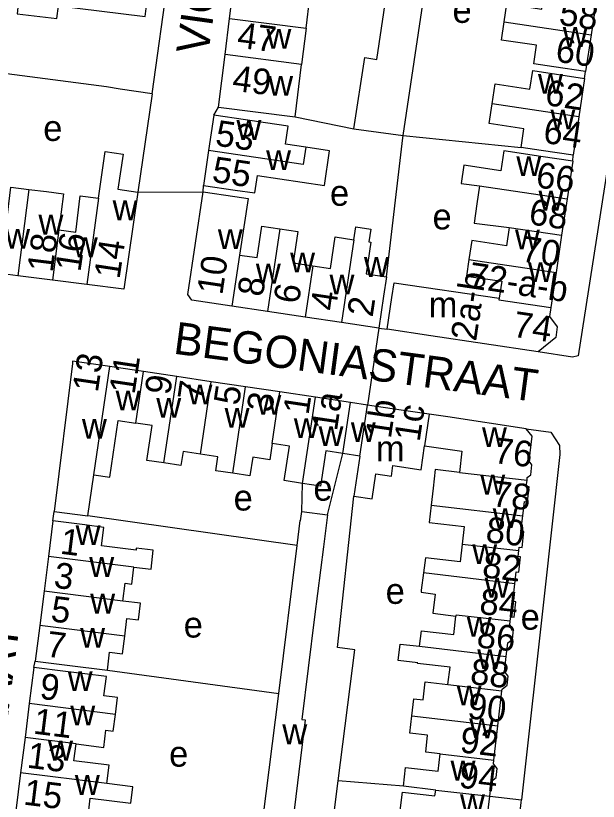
# Model space of a CAD drawing. Extents: x 161258 to 163262, y 380749 to 382054.
# Drawn here: x 162228.4 to 162318.8, y 381307.3 to 381429.2 of the extents above; entities that cross this region are included whole.
import ezdxf

# ---------------------------------------------------------------- set-up
doc = ezdxf.new("R2010")
doc.units = 0
for name, color, linetype in [('BLT_Basislijn', 7, 'Continuous'), ('BLT_Bebouwing', 7, 'Continuous'), ('BLT_Centroide', 7, 'Continuous'), ('BLT_Huisnummer', 7, 'Continuous'), ('BLT_Huisnummer_ tussenligend', 7, 'Continuous'), ('BLT_Huisnummer_reeks', 7, 'Continuous'), ('BLT_Onderdoorgang_en_onderverdeling', 7, 'Continuous'), ('BLT_Onderverdeling_panden', 7, 'Continuous'), ('BLT_Straatnaam', 7, 'Continuous'), ('BLT_Vlakafsluiter', 7, 'Continuous')]:
    doc.layers.add(name, color=color, linetype=linetype)

msp = doc.modelspace()

# ---------------------------------------------------------------- linework, layer by layer
at = {"layer": 'BLT_Basislijn'}
for p, q in [((162242.48, 381418.18), (162227.04, 381420.22)), ((162316.72, 381419.52), (162316.87, 381420.56)), ((162249.59, 381417.11), (162247.36, 381401.85)), ((162259.15, 381413.81), (162259.89, 381415.03)), ((162288.55, 381410.64), (162306.87, 381408.8)), ((162314.87, 381406.65), (162314.93, 381407.59)), ((162257.48, 381401.92), (162257.54, 381402.91)), ((162284.76, 381380.76), (162286.06, 381380.56)), ((162276.83, 381351.74), (162279.18, 381361.28)), ((162272.84, 381352.28), (162272.94, 381356.65)), ((162234.16, 381350.81), (162234.36, 381352.27)), ((162272.09, 381347), (162239.58, 381351.62)), ((162231.2, 381328.06), (162231.45, 381329.06)), ((162242.64, 381327.67), (162269.23, 381324.02)), ((162288.58, 381309.62), (162278.45, 381310.48)), ((162301.98, 381308.08), (162306.93, 381307.53))]:
    msp.add_line(p, q, dxfattribs=at)
for points in [[(162280.89, 381411.66), (162282.58, 381422.73), (162284.45, 381422.45), (162289.52, 381456.55)], [(162288.55, 381410.64), (162295.53, 381457.46)], [(162327.6, 381452.83), (162327.51, 381452.21), (162315.7, 381376.42), (162314.84, 381376.23), (162309.5, 381377.05)], [(162249.59, 381417.11), (162252.11, 381435.39), (162249.32, 381435.78)], [(162249.59, 381417.11), (162244.64, 381417.86), (162242.48, 381418.18)], [(162271.77, 381413.56), (162280.89, 381411.66)], [(162280.89, 381411.66), (162288.55, 381410.64)], [(162285.94, 381388.72), (162288.49, 381410.29), (162288.55, 381410.64)], [(162307.65, 381365.13), (162311.48, 381364.57), (162312.8, 381362.54), (162312.86, 381361.11), (162310.42, 381339.11), (162306.93, 381307.53)], [(162278.45, 381310.48), (162281.03, 381330.81), (162278.38, 381331.16), (162280.9, 381354.66)], [(162275.83, 381281.61), (162277.25, 381293.98), (162276.38, 381294.08), (162278.45, 381310.48)], [(162303.81, 381279.36), (162306.88, 381307.12), (162306.93, 381307.53)]]:
    msp.add_lwpolyline(points, dxfattribs=at)
at = {"layer": 'BLT_Bebouwing'}
for p, q in [((162261.6, 381428.83), (162262.32, 381434.83)), ((162273.47, 381427.3), (162274.22, 381433.3)), ((162318.57, 381431.88), (162317.72, 381426.25)), ((162260.91, 381423.21), (162261.6, 381428.83)), ((162273.47, 381427.3), (162272.77, 381421.69)), ((162317.72, 381426.25), (162316.87, 381420.56)), ((162259.89, 381415.03), (162260.91, 381423.21)), ((162271.77, 381413.56), (162272.77, 381421.69)), ((162316.72, 381419.52), (162315.82, 381413.55)), ((162259.89, 381415.03), (162271.77, 381413.56)), ((162259.15, 381413.81), (162258.34, 381408.3)), ((162315.82, 381413.55), (162314.93, 381407.59)), ((162258.34, 381408.3), (162257.54, 381402.91)), ((162314.87, 381406.65), (162313.99, 381400.79)), ((162247.36, 381401.85), (162245.18, 381386.78)), ((162313.99, 381400.79), (162313.15, 381395.16)), ((162313.15, 381395.16), (162312.28, 381389.38)), ((162228.74, 381388.85), (162223.1, 381389.56)), ((162312.28, 381389.38), (162311.46, 381383.93)), ((162234.14, 381388.17), (162228.74, 381388.85)), ((162239.45, 381387.5), (162234.14, 381388.17)), ((162245.18, 381386.78), (162239.45, 381387.5)), ((162267.49, 381383.33), (162261.98, 381384.15)), ((162273.34, 381382.46), (162267.49, 381383.33)), ((162278.99, 381381.62), (162273.34, 381382.46)), ((162284.76, 381380.76), (162278.99, 381381.62)), ((162292.87, 381379.54), (162286.06, 381380.56)), ((162309.5, 381377.05), (162292.87, 381379.54)), ((162243.02, 381374.77), (162237.23, 381375.63)), ((162243.69, 381374.67), (162243.02, 381374.77)), ((162248.24, 381373.99), (162243.69, 381374.67)), ((162253.4, 381373.22), (162248.24, 381373.99)), ((162258.75, 381372.42), (162253.4, 381373.22)), ((162264.1, 381371.62), (162258.75, 381372.42)), ((162269.43, 381370.83), (162264.1, 381371.62)), ((162274.93, 381370.01), (162269.43, 381370.83)), ((162280.37, 381369.2), (162274.93, 381370.01)), ((162283.01, 381368.81), (162280.37, 381369.2)), ((162288.26, 381368.03), (162283.01, 381368.81)), ((162292.57, 381367.38), (162288.26, 381368.03)), ((162295.47, 381366.95), (162292.57, 381367.38)), ((162307.65, 381365.13), (162295.47, 381366.95)), ((162281.83, 381360.89), (162279.18, 381361.28)), ((162281.83, 381360.89), (162280.9, 381354.66)), ((162239.58, 381351.62), (162240.52, 381357.97)), ((162234.36, 381352.27), (162239.58, 381351.62)), ((162272.84, 381352.28), (162276.83, 381351.74)), ((162234.16, 381350.81), (162233.47, 381345.3)), ((162269.23, 381324.02), (162272.09, 381347)), ((162233.47, 381345.3), (162232.8, 381339.9)), ((162232.8, 381339.9), (162232.14, 381334.59)), ((162232.14, 381334.59), (162231.45, 381329.06)), ((162231.2, 381328.06), (162230.5, 381322.45)), ((162266.41, 381301.37), (162269.23, 381324.02)), ((162303.26, 381319.01), (162303.88, 381324.43)), ((162230.5, 381322.45), (162229.85, 381317.19)), ((162302.65, 381313.68), (162303.26, 381319.01)), ((162229.85, 381317.19), (162229.16, 381311.71)), ((162229.16, 381311.71), (162228.43, 381305.82))]:
    msp.add_line(p, q, dxfattribs=at)
for points in [[(162237.99, 381430.4), (162248.5, 381429.13), (162249.32, 381435.78)], [(162304.24, 381428.27), (162304.66, 381431.08), (162310.06, 381430.27), (162310.48, 381433.09)], [(162228.85, 381431.53), (162228.61, 381429.53), (162234.78, 381428.79), (162235.03, 381430.76), (162237.99, 381430.4)], [(162316.87, 381420.56), (162311.93, 381421.3), (162308.81, 381421.77), (162309.24, 381424.65), (162303.81, 381425.47), (162304.24, 381428.27)], [(162302.36, 381415.57), (162302.82, 381418.65), (162308.22, 381417.84), (162308.66, 381420.73), (162316.72, 381419.52)], [(162306.87, 381408.8), (162307.3, 381411.69), (162301.9, 381412.5), (162302.36, 381415.57)], [(162273.42, 381408.81), (162270.28, 381409.29), (162270.7, 381412.11), (162267.16, 381412.63), (162264.1, 381413.08), (162259.15, 381413.81)], [(162241.24, 381400.92), (162242.29, 381408.16), (162245.08, 381407.74), (162244.26, 381402.31), (162247.36, 381401.85)], [(162257.54, 381402.91), (162262.49, 381402.18), (162265.55, 381401.73), (162265.95, 381404.44), (162276.33, 381402.91), (162277.12, 381408.26), (162273.42, 381408.81)], [(162314.87, 381406.65), (162309.93, 381407.39), (162304.19, 381408.25), (162303.73, 381405.17), (162297.98, 381406.03), (162297.56, 381403.21), (162300.42, 381402.82)], [(162314.93, 381407.59), (162309.99, 381408.33), (162306.87, 381408.8)], [(162300.42, 381402.82), (162300.01, 381400.04), (162299.56, 381397.04), (162305.03, 381396.38)], [(162224.09, 381397.41), (162226.97, 381397.05), (162227.67, 381402.62), (162230.43, 381402.28)], [(162230.43, 381402.28), (162233.19, 381401.93), (162235.83, 381401.6), (162235.12, 381395.99)], [(162261.98, 381384.15), (162255.77, 381385.07), (162255.1, 381385.97), (162257.48, 381401.92)], [(162257.48, 381401.92), (162262.42, 381401.18), (162264.47, 381400.87), (162263.16, 381392.09)], [(162235.12, 381395.99), (162237.72, 381395.66), (162238.42, 381401.27), (162241.24, 381400.92)], [(162263.16, 381392.09), (162265.89, 381391.69), (162266.62, 381396.59), (162269.41, 381396.18)], [(162269.41, 381396.18), (162272.2, 381395.76), (162271.47, 381390.87), (162274.52, 381390.42)], [(162280.9, 381394.47), (162281.2, 381396.47), (162283.52, 381396.12), (162283.22, 381394.12), (162283.55, 381394.07), (162282.82, 381389.19), (162285.94, 381388.72)], [(162305.03, 381396.38), (162304.61, 381393.53), (162299.21, 381394.34), (162298.77, 381391.41)], [(162274.52, 381390.42), (162277.26, 381390.01), (162277.98, 381394.9), (162280.9, 381394.47)], [(162298.77, 381391.41), (162298.39, 381388.83), (162303.85, 381388.01), (162303.45, 381385.38)], [(162285.94, 381388.72), (162285.49, 381385.7), (162284.76, 381380.76)], [(162286.06, 381380.56), (162286.79, 381385.51), (162287.13, 381387.78), (162303.45, 381385.38)], [(162311.46, 381383.93), (162311.26, 381382.57), (162312.48, 381380.92), (162312.23, 381379.28), (162309.5, 381377.05)], [(162237.23, 381375.63), (162237.22, 381375.23), (162234.36, 381352.27)], [(162240.52, 381357.97), (162243.02, 381357.6), (162244.32, 381366.41), (162247.05, 381366)], [(162251.41, 381359.81), (162248.76, 381360.2), (162249.57, 381365.62), (162247.05, 381366)], [(162307.78, 381357.15), (162307.82, 381357.56), (162308.36, 381357.99), (162308.54, 381359.54), (162308.11, 381360.08), (162308.56, 381363.99), (162307.65, 381365.13)], [(162268.24, 381362.84), (162267.86, 381360.28), (162265.19, 381360.7), (162264.76, 381357.82), (162262.11, 381358.22)], [(162272.94, 381356.65), (162270.1, 381357.07), (162270.9, 381362.44), (162268.24, 381362.84)], [(162257.07, 381361.17), (162254.38, 381361.57), (162254.05, 381359.41), (162251.41, 381359.81)], [(162279.18, 381361.28), (162276.53, 381361.68), (162275.72, 381356.23), (162272.94, 381356.65)], [(162286.97, 381359.41), (162291.33, 381358.76), (162291.88, 381362.46)], [(162291.88, 381362.46), (162294.77, 381362.04)], [(162294.77, 381362.04), (162297.65, 381361.63), (162297.29, 381358.35)], [(162262.11, 381358.22), (162259.45, 381358.61), (162259.77, 381360.77), (162257.07, 381361.17)], [(162280.9, 381354.66), (162283.73, 381354.24), (162284.31, 381358.15), (162286.73, 381357.78), (162286.97, 381359.41)], [(162297.29, 381358.35), (162293.53, 381358.78), (162293.2, 381355.92), (162292.89, 381353.25)], [(162307.12, 381351.62), (162307.37, 381353.82), (162307.83, 381353.77), (162308.1, 381356.12), (162307.66, 381356.18), (162307.78, 381357.15)], [(162292.89, 381353.25), (162292.59, 381350.58), (162298.01, 381349.96), (162297.69, 381347.22)], [(162276.83, 381351.74), (162276.19, 381346.8), (162274.79, 381335.93), (162272.81, 381320.01), (162273.33, 381319.95), (162270.2, 381294.03), (162265.58, 381294.64)], [(162272.09, 381347), (162272.57, 381350.86), (162272.63, 381350.85), (162272.84, 381352.28)], [(162306.51, 381346.21), (162306.57, 381346.72), (162307.01, 381346.67), (162307.29, 381349.15), (162306.84, 381349.2), (162307.12, 381351.62)], [(162246.75, 381343.65), (162249.44, 381343.31), (162249.72, 381346.29), (162247.12, 381346.61), (162247.08, 381346.28), (162241.72, 381346.95), (162242.07, 381349.82), (162239.12, 381350.19), (162234.16, 381350.81)], [(162297.69, 381347.22), (162297.38, 381344.48), (162292, 381345.1), (162291.7, 381342.74)], [(162305.89, 381341.05), (162306.1, 381342.89), (162306.51, 381342.85), (162306.78, 381345.23), (162306.4, 381345.27), (162306.51, 381346.21)], [(162245.04, 381338.38), (162245.38, 381341.14), (162246.42, 381341.01), (162246.75, 381343.65)], [(162291.7, 381342.74), (162291.36, 381340.08), (162291.32, 381339.74), (162293.54, 381339.46), (162293.17, 381336.48), (162296.75, 381336.03)], [(162305.18, 381335.25), (162305.26, 381335.91), (162305.76, 381335.85), (162306.03, 381338.28), (162305.58, 381338.33), (162305.89, 381341.05)], [(162245.33, 381332.95), (162245.67, 381335.69), (162247.46, 381335.47), (162247.78, 381338.03), (162245.04, 381338.38)], [(162291.11, 381331.36), (162291.38, 381333.75), (162296.43, 381333.18), (162296.75, 381336.03)], [(162304.55, 381329.78), (162304.79, 381331.89), (162305.51, 381332.47), (162305.68, 381333.94), (162305.12, 381334.66), (162305.18, 381335.25)], [(162242.64, 381327.67), (162242.98, 381330.45), (162244.99, 381330.2), (162245.33, 381332.95)], [(162295.51, 381325.41), (162295.83, 381328.13), (162290.8, 381328.7), (162290.81, 381328.78), (162287.76, 381329.13), (162288.06, 381331.71), (162291.11, 381331.36)], [(162303.88, 381324.43), (162303.91, 381324.7), (162304.69, 381325.33), (162304.85, 381326.72), (162304.28, 381327.44), (162304.55, 381329.78)], [(162231.45, 381329.06), (162236.41, 381328.44), (162242.64, 381327.67)], [(162243.89, 381320.78), (162244.21, 381323.4), (162242.11, 381323.67), (162242.48, 381326.65), (162239.16, 381327.07), (162236.16, 381327.44), (162231.2, 381328.06)], [(162289.9, 381320.54), (162290.2, 381323.21), (162291.65, 381323.05), (162291.97, 381325.82), (162295.51, 381325.41)], [(162237.77, 381316.21), (162242.07, 381315.66), (162242.4, 381318.31), (162243.56, 381318.17), (162243.89, 381320.78)], [(162294.3, 381314.68), (162292.05, 381314.94), (162292.35, 381317.54), (162289.59, 381317.86), (162289.9, 381320.54)], [(162242.53, 381310.05), (162242.89, 381312.89), (162237.44, 381313.57), (162237.77, 381316.21)], [(162288.58, 381309.62), (162288.93, 381312.55), (162293.99, 381311.98), (162294.3, 381314.68)], [(162301.98, 381308.08), (162302.25, 381310.4), (162302.99, 381310.99), (162303.15, 381312.39), (162302.58, 381313.1), (162302.65, 381313.68)], [(162236.37, 381304.83), (162236.45, 381305.38), (162239.63, 381304.98), (162239.98, 381307.8), (162246.28, 381307.02), (162246.6, 381309.54), (162242.53, 381310.05)], [(162292.83, 381302.81), (162293.11, 381305.3), (162288.11, 381305.87), (162288.45, 381308.7), (162293.49, 381308.13), (162293.61, 381309.04)], [(162293.61, 381309.04), (162288.58, 381309.62)], [(162301.29, 381301.84), (162301.3, 381301.99), (162301.95, 381302.51), (162302.12, 381303.99), (162301.59, 381304.66), (162301.98, 381308.08)]]:
    msp.add_lwpolyline(points, dxfattribs=at)
at = {"layer": 'BLT_Onderdoorgang_en_onderverdeling'}
for p, q in [((162279.18, 381361.28), (162280.37, 381369.2)), ((162281.83, 381360.89), (162283.01, 381368.81))]:
    msp.add_line(p, q, dxfattribs=at)
at = {"layer": 'BLT_Onderverdeling_panden'}
for p, q in [((162261.6, 381428.83), (162273.47, 381427.3)), ((162304.24, 381428.27), (162317.72, 381426.25)), ((162272.77, 381421.69), (162260.91, 381423.21)), ((162315.82, 381413.55), (162302.36, 381415.57)), ((162300.42, 381402.82), (162313.99, 381400.79)), ((162230.43, 381402.28), (162228.74, 381388.85)), ((162241.24, 381400.92), (162239.45, 381387.5)), ((162235.12, 381395.99), (162234.14, 381388.17)), ((162269.41, 381396.18), (162267.49, 381383.33)), ((162305.03, 381396.38), (162313.15, 381395.16)), ((162280.9, 381394.47), (162278.99, 381381.62)), ((162263.16, 381392.09), (162261.98, 381384.15)), ((162298.77, 381391.41), (162312.28, 381389.38)), ((162274.52, 381390.42), (162273.34, 381382.46)), ((162240.52, 381357.97), (162243.02, 381374.77)), ((162247.05, 381366), (162248.24, 381373.99)), ((162251.41, 381359.81), (162253.4, 381373.22)), ((162257.07, 381361.17), (162258.75, 381372.42)), ((162262.11, 381358.22), (162264.1, 381371.62)), ((162268.24, 381362.84), (162269.43, 381370.83)), ((162272.94, 381356.65), (162274.93, 381370.01)), ((162292.57, 381367.38), (162291.88, 381362.46)), ((162297.29, 381358.35), (162307.78, 381357.15)), ((162292.89, 381353.25), (162307.12, 381351.62)), ((162297.69, 381347.22), (162306.51, 381346.21)), ((162246.75, 381343.65), (162233.47, 381345.3)), ((162305.89, 381341.05), (162291.7, 381342.74)), ((162245.04, 381338.38), (162232.8, 381339.9)), ((162245.33, 381332.95), (162232.14, 381334.59)), ((162291.11, 381331.36), (162304.55, 381329.78)), ((162295.51, 381325.41), (162303.88, 381324.43)), ((162243.89, 381320.78), (162230.5, 381322.45)), ((162289.9, 381320.54), (162303.26, 381319.01)), ((162237.77, 381316.21), (162229.85, 381317.19)), ((162294.3, 381314.68), (162302.65, 381313.68)), ((162242.53, 381310.05), (162229.16, 381311.71)), ((162293.61, 381309.04), (162301.98, 381308.08))]:
    msp.add_line(p, q, dxfattribs=at)
for points in [[(162273.42, 381408.81), (162273.03, 381406.13), (162258.34, 381408.3)], [(162303.45, 381385.38), (162303.41, 381385.14), (162311.46, 381383.93)], [(162305.18, 381335.25), (162296.77, 381336.21), (162296.75, 381336.03)]]:
    msp.add_lwpolyline(points, dxfattribs=at)
at = {"layer": 'BLT_Vlakafsluiter'}
for p, q in [((162247.36, 381401.85), (162257.48, 381401.92)), ((162284.76, 381380.76), (162283.01, 381368.81))]:
    msp.add_line(p, q, dxfattribs=at)

# ---------------------------------------------------------------- texts
at = {"layer": 'BLT_Centroide'}
for s, p in [('e', (162296.21, 381428.13)), ('w', (162267.33, 381424.11)), ('w', (162313.33, 381424.41)), ('w', (162267.6, 381416.82)), ('w', (162309.48, 381417.12)), ('w', (162311.41, 381411.59)), ('e', (162232.68, 381409.8)), ('w', (162262.67, 381409.97)), ('w', (162267.28, 381405.28)), ('w', (162306.12, 381404.34)), ('e', (162277.19, 381399.74)), ('w', (162309.57, 381399)), ('w', (162243.45, 381397.5)), ('e', (162293.11, 381396.07)), ('w', (162231.94, 381395.27)), ('w', (162226.77, 381393.08)), ('w', (162259.78, 381393.02)), ('w', (162305.91, 381392.97)), ('w', (162237.28, 381391.75)), ('w', (162271, 381389.38)), ('w', (162282.47, 381388.69)), ('w', (162265.69, 381387.66)), ('w', (162307.94, 381387.88)), ('w', (162277.12, 381385.97)), ('m', (162292.52, 381382.41)), ('w', (162243.91, 381367.98)), ('w', (162255.08, 381368.92)), ('w', (162250.23, 381366.83)), ('w', (162265.77, 381367.3)), ('w', (162260.84, 381365.27)), ('w', (162238.69, 381363.56)), ('w', (162271.58, 381363.67)), ('w', (162275.42, 381362.45)), ('w', (162280.43, 381363.07)), ('w', (162300.79, 381362.28)), ('m', (162284.32, 381360.07)), ('w', (162300.52, 381354.91)), ('e', (162274.62, 381353.96)), ('e', (162262.23, 381352.43)), ('w', (162302.45, 381349.72)), ('w', (162237.71, 381347.06)), ('w', (162299.27, 381344.12)), ('w', (162239.82, 381342.12)), ('w', (162301.21, 381338.91)), ('e', (162285.83, 381337.94)), ('w', (162239.97, 381336.44)), ('e', (162306.79, 381333.93)), ('e', (162254.48, 381332.71)), ('w', (162298.42, 381332.84)), ('w', (162238.41, 381331.12)), ('w', (162300.06, 381327.81)), ('w', (162236.48, 381324.41)), ('w', (162296.86, 381322.19)), ('w', (162236.88, 381319.06)), ('w', (162298.81, 381317.09)), ('w', (162269.79, 381316.15)), ('w', (162233.43, 381313.62)), ('e', (162252.22, 381312.67)), ('w', (162295.91, 381310.51)), ('w', (162237.59, 381308.28)), ('w', (162297.38, 381305.28))]:
    msp.add_text(s, height=4, dxfattribs=at).set_placement(p)
at = {"layer": 'BLT_Huisnummer'}
for s, rotation, p in [('58', 351.4665, (162312.6, 381427.87)), ('49', 352.6616, (162261.9, 381417.63)), ('62', 351.4647, (162310.42, 381415.41)), ('55', 351.5248, (162258.74, 381403.47)), ('66', 351.4689, (162309, 381402.64)), ('18', 82.893, (162234.15, 381389.29)), ('70', 351.473, (162306.75, 381391.13)), ('14', 81.4398, (162244.51, 381388.26)), ('10', 81.537, (162260.47, 381385.78)), ('6', 81.5462, (162272.35, 381384.4)), ('2', 81.5362, (162283.8, 381382.35)), ('13', 81.5289, (162241.15, 381370.66)), ('9', 81.5269, (162252.36, 381370.24)), ('5', 81.5209, (162263.06, 381368.64)), ('1', 81.5248, (162273.85, 381367.17)), ('1a', 81.5248, (162278.26, 381364.65)), ('76', 353.4791, (162302.49, 381359.82)), ('80', 353.4793, (162301.24, 381347.53)), ('1', 352.902, (162235.18, 381345.74)), ('84', 353.4714, (162300.26, 381336.4)), ('5', 352.9049, (162233.72, 381335.24)), ('88', 353.4742, (162298.83, 381325.51)), ('9', 352.8992, (162232, 381323.23)), ('92', 353.4792, (162297.24, 381314.9)), ('13', 352.907, (162230.04, 381312.53))]:
    msp.add_text(s, height=4, rotation=rotation, dxfattribs=at).set_placement(p)
at = {"layer": 'BLT_Huisnummer_ tussenligend'}
for s, rotation, p in [('47', 352.6616, (162262.65, 381424.31)), ('60', 351.4665, (162312.05, 381422.14)), ('53', 351.6058, (162259.25, 381409.11)), ('64', 351.4647, (162310.14, 381409.54)), ('68', 351.4689, (162307.91, 381396.9)), ('16', 81.4398, (162238.44, 381389.37)), ('72-a-b', 351.473, (162298.53, 381387.06)), ('8', 81.5462, (162266.76, 381385.5)), ('4', 81.5362, (162278.07, 381383.3)), ('11', 81.5269, (162246.85, 381370.35)), ('7', 81.5209, (162257.46, 381369.31)), ('3', 81.5248, (162268.19, 381367.55)), ('78', 353.4791, (162302.23, 381353.13)), ('82', 353.4793, (162300.7, 381342.07)), ('3', 352.902, (162234.19, 381340.47)), ('86', 353.4714, (162299.85, 381331.21)), ('7', 352.9049, (162233.02, 381329.78)), ('90', 353.4742, (162298.41, 381320.19)), ('11', 352.8992, (162231.02, 381317.81)), ('94', 353.4792, (162297.09, 381309.44)), ('15', 352.907, (162229.49, 381306.8))]:
    msp.add_text(s, height=4, rotation=rotation, dxfattribs=at).set_placement(p)
at = {"layer": 'BLT_Huisnummer_reeks'}
for s, rotation, p in [('2a-b', 81.5386, (162299.87, 381378.61)), ('74', 351.4955, (162305.44, 381379.44)), ('1b', 81.5275, (162286.63, 381363.49)), ('1c', 81.5275, (162291.1, 381362.99))]:
    msp.add_text(s, height=4, rotation=rotation, dxfattribs=at).set_placement(p)
at = {"layer": 'BLT_Straatnaam'}
for s, height, rotation, p in [('VIOLIERSTRAAT', 4.9999, 81.9985, (162258.26, 381423.03)), ('BEGONIASTRAAT', 5, 352.3974, (162252.75, 381376.8)), ('GERANIUMSTRAAT', 5, 82.7202, (162221.09, 381272.66))]:
    msp.add_text(s, height=height, rotation=rotation, dxfattribs=at).set_placement(p)

doc.saveas('drawing.dxf')
